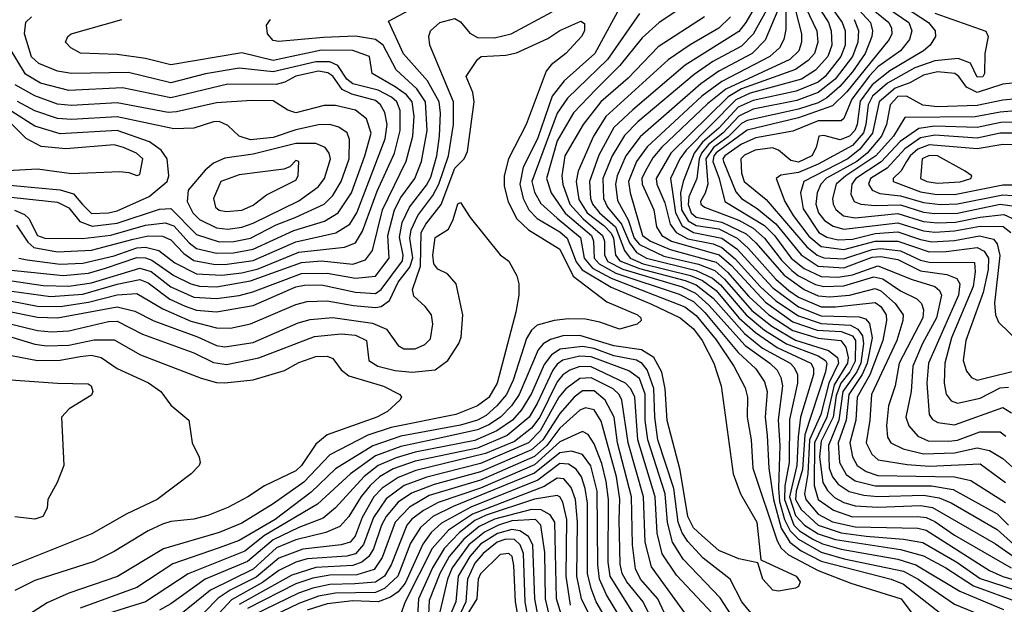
# Model space of a CAD drawing. Extents: x 501367 to 657802, y 482273 to 547541.
# Tile 576 of 656: x 597082 to 600550, y 521766 to 523825. Entities that reach past the tile are written whole.
import ezdxf

# ---------------------------------------------------------------- set-up
doc = ezdxf.new("R2010")
doc.units = 0

msp = doc.modelspace()

# ---------------------------------------------------------------- linework, layer by layer
at = {"layer": '0CON20XD'}
for points in [[(599778.9, 523975), (599780.5, 523789.5), (599773.8, 523755), (599758.3, 523725), (599724.4, 523695), (599555, 523607.2), (599484.4, 523555.6), (599292.7, 523377.3), (599254.4, 523325), (599226.2, 523255), (599232.1, 523215), (599275.5, 523065), (599304.1, 523045), (599373.5, 523015), (599535, 522971), (599575.7, 522935.7), (599650.1, 522850.1), (599720.5, 522785), (599805, 522730.5), (599895, 522703.6), (599974.5, 522695), (599991.4, 522671.4), (599999.8, 522635), (599997.5, 522615), (599950.9, 522539.1), (599925.2, 522424.8), (599881.7, 522335), (599880.1, 522185), (599895, 522134.9), (599948.1, 522098.1), (600015, 522073.8), (600245, 522075.9), (600275, 522071.3), (600305, 522058.3), (600375, 522009.4), (600504.4, 521934.4), (600573.8, 521895)], [(599210.5, 523895), (599108, 523705), (599000.4, 523609.6), (598957.2, 523555), (598905.7, 523405), (598855.1, 523304.9), (598843.2, 523245), (598854.9, 523194.9), (598875.3, 523155.3), (598905, 523124.9), (598985, 523077.5), (599010.4, 523055), (599042.1, 522972.1), (599063.5, 522943.5), (599165, 522882.7), (599306.9, 522823.1), (599408.8, 522775), (599455, 522735.8), (599485.9, 522695), (599526.6, 522615), (599553.1, 522535), (599595.6, 522225), (599621.2, 522155), (599678, 522055), (599692.3, 521922.3), (599817.3, 521865), (599831.5, 521845), (599825, 521828.8), (599815, 521822.5), (599755, 521812.2), (599735, 521816.5), (599699.2, 521855), (599682, 521912), (599615, 521926.5), (599545, 521955.2), (599485, 522008.7), (599455, 522035.6), (599435.8, 522075), (599408.6, 522238.6), (599362.9, 522412.9), (599356, 522525), (599343.4, 522583.4), (599315.9, 522635), (599272, 522662), (599175, 522675.9), (599055, 522712.9), (598995, 522711.1), (598951.4, 522698.6), (598926.4, 522683.6), (598908, 522662), (598841.1, 522505), (598813.9, 522465), (598776, 522425), (598735, 522397.6), (598695, 522380.2), (598535.4, 522344.7), (598425, 522322), (598335, 522289.1), (598246.8, 522225), (598130.7, 522119.3), (597945, 522008.5), (597875, 521953.6), (597676, 521874), (597525.3, 521775), (597375, 521727.9)], [(599685.8, 523895), (599640, 523815), (599615, 523783.5), (599425.8, 523664.2), (599242.2, 523507.8), (599175.4, 523445), (599122.4, 523347.6), (599089.2, 523255), (599092.3, 523195), (599099.3, 523175), (599124, 523145), (599180.4, 523095), (599212.5, 523012.5), (599232.9, 522985), (599278.3, 522965), (599445, 522924.1), (599486.6, 522906.6), (599535, 522871.1), (599614.9, 522774.9), (599673.2, 522723.2), (599750.4, 522670.3), (599869.1, 522615), (599877.5, 522597.5), (599878.6, 522575), (599832.1, 522425), (599823.8, 522356.2), (599819.9, 522255), (599793.7, 522145), (599815, 522078.8), (599846.5, 522045), (599895, 522014.8), (599955.5, 521994.5), (600185, 521959.2), (600265, 521937.3), (600343.7, 521895), (600441.6, 521831.6), (600602, 521772)], [(599729.6, 523890.4), (599666, 523774), (599625, 523731.4), (599523, 523677), (599458.1, 523631.9), (599259.8, 523465), (599212.8, 523417.2), (599168.7, 523345), (599136.2, 523265), (599138.4, 523195), (599152.2, 523165), (599202.4, 523105), (599229.5, 523039.5), (599254.7, 523004.7), (599289.7, 522985), (599465, 522941.7), (599522.1, 522915), (599550.9, 522890.9), (599640.7, 522785), (599705, 522731.7), (599783, 522683), (599895, 522641.1), (599919.9, 522625), (599924.7, 522614.7), (599920.9, 522585), (599847.1, 522362.9), (599839, 522241), (599817, 522165), (599815.1, 522135), (599835, 522099.4), (599895, 522044.5), (599975, 522017.7), (600063.5, 522006.5), (600195.6, 521995.6), (600263.2, 521983.2), (600382.8, 521915), (600465, 521857.5), (600675, 521788.9)], [(599805.7, 523895), (599835.9, 523775), (599836.3, 523745), (599826.4, 523715), (599794.3, 523685), (599569.7, 523580.3), (599505, 523527.9), (599344.3, 523375.7), (599312.3, 523337.7), (599285, 523289.8), (599273.9, 523265), (599274.6, 523245), (599315.9, 523155), (599325.5, 523095), (599343.4, 523065), (599377.9, 523045), (599546.3, 522996.3), (599588.7, 522958.7), (599709.5, 522829.5), (599805, 522761.1), (599891.2, 522731.2), (599975, 522727), (600015, 522711.7), (600026.3, 522695), (600025, 522621.7), (600006, 522585), (599974.2, 522545), (599958.2, 522501.8), (599947.8, 522425), (599905, 522340.5), (599898.9, 522285), (599911.2, 522195), (599927, 522167), (599952.6, 522142.6), (599985, 522124.1), (600025, 522112.8), (600105, 522108.1), (600255, 522114.5), (600296.6, 522106.6), (600519.2, 521979.2), (600605, 521919.7)], [(599837.9, 523895), (599889.3, 523785), (599893.2, 523745), (599882.1, 523705), (599859.4, 523680.6), (599815, 523648.8), (599625, 523581.5), (599577.5, 523552.5), (599375.1, 523355), (599324.4, 523265), (599326.4, 523245), (599355, 523179.7), (599373.6, 523105), (599394.1, 523075), (599435, 523053), (599525.2, 523035.2), (599555, 523022.7), (599602.5, 522982.5), (599690.6, 522885), (599745, 522834.7), (599825, 522781.6), (599904.6, 522754.6), (600008.7, 522748.7), (600034.6, 522734.6), (600051, 522711), (600053.9, 522685), (600044.5, 522615), (600030.8, 522585), (599981.5, 522515), (599967.3, 522415), (599930.3, 522325), (599933.6, 522245), (599944.8, 522214.8), (599965, 522189.1), (600003.5, 522163.5), (600055, 522150.8), (600105, 522145.8), (600265, 522150.9), (600321.1, 522141.1), (600362.9, 522122.9), (600525, 522029.1), (600583.8, 521976.2)], [(599880.4, 523895), (599930.7, 523815), (599940.6, 523785), (599942.7, 523735), (599928, 523695), (599885, 523646.9), (599835.6, 523615), (599655, 523565.5), (599605, 523542.5), (599429.4, 523365), (599406.7, 523335), (599373.9, 523265), (599391.9, 523145), (599415, 523098.7), (599455, 523074.9), (599555, 523054.8), (599607.5, 523017.4), (599660.6, 522960.6), (599735, 522880.3), (599825, 522813.8), (599905, 522781.5), (600038.8, 522778.8), (600060.9, 522770.9), (600074.9, 522754.9), (600084.2, 522704.2), (600066.5, 522615), (600049.6, 522575), (600002.1, 522505), (599993.1, 522415), (599965.4, 522335), (599969.7, 522265), (599992.7, 522222.7), (600025, 522201), (600095, 522183.1), (600293.4, 522183.4), (600370.3, 522170.3), (600525, 522084.6), (600564.6, 522044.6)], [(599922.8, 523895), (599978.8, 523815), (599989.6, 523785), (599989.1, 523735), (599974.4, 523695), (599918.8, 523625), (599894.1, 523605), (599816.8, 523573.2), (599665, 523540.4), (599613, 523517), (599545, 523442.4), (599486.9, 523393.1), (599457.2, 523355), (599418.5, 523255), (599410.2, 523215), (599413.5, 523155), (599436.5, 523116.5), (599465, 523100.2), (599545, 523087.8), (599609.5, 523055), (599649.4, 523019.4), (599745, 522910.9), (599791.4, 522871.4), (599825, 522848.1), (599905, 522814.1), (599955, 522813.1), (600095, 522828.6), (600115.2, 522815), (600133.5, 522785), (600135.7, 522765), (600121.9, 522695), (600076.4, 522573.6), (600031.4, 522495), (600026.7, 522415), (600006.1, 522335), (600015, 522285.5), (600031.6, 522255), (600063.3, 522233.3), (600105, 522219.8), (600375, 522215.3), (600432, 522202), (600554.4, 522124.4)], [(600009.8, 523889.8), (600078.3, 523815), (600085.7, 523785), (600083.4, 523765), (600059.8, 523705), (600015, 523641.4), (599971.1, 523588.9), (599925, 523549.2), (599895, 523532.4), (599825, 523509.8), (599645, 523469.7), (599625, 523459.3), (599577.4, 523412.6), (599525.5, 523374.5), (599499.3, 523335), (599506.1, 523245), (599496.7, 523213.3), (599479.8, 523185), (599481.6, 523175), (599494.7, 523164.7), (599615, 523118.8), (599665, 523090.6), (599706, 523055), (599765, 522977.5), (599801.2, 522941.2), (599825, 522922.5), (599885, 522892.2), (599915, 522885.1), (599985, 522887.3), (600090.5, 522919.5), (600122.3, 522912.3), (600185, 522870.1), (600241.5, 522841.5), (600258.3, 522825), (600265, 522803.3), (600262.8, 522775), (600180, 522615), (600166.2, 522535), (600142, 522465), (600135.2, 522395), (600138.6, 522355), (600150, 522335), (600193.6, 522313.6), (600265.7, 522295.7), (600375, 522299.7), (600455, 522317.4), (600497.7, 522307.7), (600545, 522279.4), (600615, 522216)], [(600095, 523897.4), (600213.3, 523815), (600224.2, 523785), (600216.3, 523755), (600184.8, 523715), (600105, 523658.4), (600075, 523626.7), (600013, 523545), (599985, 523477.1), (599975, 523467.9), (599895, 523468.2), (599805, 523431.9), (599675, 523409), (599625, 523386.9), (599565.8, 523345), (599558.8, 523335), (599560.6, 523325), (599605, 523218), (599625, 523194.9), (599679.3, 523159.3), (599745, 523105.6), (599835, 522996.3), (599895, 522956.8), (599985, 522950.9), (600085, 522988.2), (600115, 522991.2), (600175, 522980.4), (600255, 522940.4), (600347.1, 522927.1), (600382.9, 522912.9), (600393.2, 522895), (600389.2, 522855), (600282.9, 522615), (600277.1, 522545), (600285, 522434.4), (600296.8, 522416.8), (600316, 522406), (600375, 522398.3), (600545, 522459.6), (600575, 522440.8)], [(600151.5, 523901.5), (600283, 523815), (600306.5, 523785), (600307.3, 523765), (600289.2, 523735), (600265.3, 523715), (600146.4, 523645), (600084.9, 523595.1), (600042.6, 523537.4), (600031.3, 523455), (600024.2, 523435), (600005, 523414), (599971.7, 523401.7), (599915, 523416.7), (599897.1, 523415), (599887.4, 523375), (599871.6, 523345), (599825, 523323.1), (599798.4, 523328.4), (599755.3, 523365.3), (599733.5, 523373.5), (599672.7, 523365), (599635, 523347.6), (599621.7, 523335), (599625, 523284), (599633.9, 523255), (599711, 523191), (599790.5, 523100.5), (599854.6, 523024.6), (599890.6, 522995), (599915, 522985.6), (599985, 522982.2), (600085, 523015.5), (600115, 523018.9), (600185, 523011), (600255, 522977.9), (600285, 522970.9), (600445, 522970), (600447.3, 522937.3), (600440, 522885), (600364.6, 522705), (600340.6, 522615), (600337.9, 522545), (600345.8, 522505.8), (600363.1, 522483.1), (600385, 522473.9), (600465, 522491.6), (600535, 522527.9), (600565, 522530.6)], [(597055, 522868.7), (597190.6, 522849.4), (597305, 522858.2), (597425, 522893.4), (597505, 522909.3), (597535, 522898), (597611, 522841), (597665, 522816), (597705, 522802.4), (597775, 522795.9), (597905, 522818.6), (598055, 522883.6), (598085, 522889.9), (598145, 522890.6), (598265, 522865.1), (598335, 522860.7), (598355.2, 522874.8), (598430.7, 522975), (598432.3, 522995), (598419.4, 523059.4), (598429.5, 523110.5), (598455.4, 523165), (598515, 523242), (598529.8, 523269.8), (598552, 523345), (598561.3, 523415), (598564.6, 523495), (598559.9, 523535), (598518.8, 523608.8), (598433.9, 523703.9), (598380.9, 523819.1), (598491.9, 523878.1)], [(599425, 523874.3), (599335, 523815.2), (599275, 523761.2), (599196.5, 523663.5), (599111.1, 523578.9), (599033.3, 523496.7), (598975, 523398.2), (598937.6, 523265), (598954.5, 523214.5), (599003.5, 523143.5), (599096.1, 523065), (599103.7, 523045), (599106, 522985), (599122.7, 522965), (599181.7, 522931.7), (599405, 522858.2), (599455, 522832.7), (599495, 522794), (599612.6, 522652.6), (599675.2, 522595), (599705, 522549.6), (599714.8, 522515), (599708, 522425), (599715, 522360), (599720.7, 522245), (599736.6, 522135), (599764, 522034), (599794.7, 521984.7), (599834.2, 521954.2), (599905, 521918), (600152.1, 521855), (600195, 521836.8), (600392.4, 521682.4)], [(599752.3, 523857.7), (599707.8, 523752.2), (599662.1, 523705), (599545, 523643.8), (599480.7, 523599.3), (599268, 523412), (599216.8, 523345), (599186, 523275), (599180.8, 523245), (599188.2, 523188.2), (599225, 523120), (599246.8, 523055), (599265, 523032.5), (599351.4, 522991.4), (599473.5, 522963.5), (599531.1, 522941.1), (599565, 522911.2), (599661.2, 522801.2), (599731.1, 522745), (599815, 522696.1), (599930.4, 522660.4), (599962.3, 522635), (599965.6, 522615), (599931.8, 522545), (599904.2, 522435), (599863.8, 522345), (599858, 522225), (599846.8, 522155), (599850.5, 522135), (599895, 522084.1), (599945, 522056.5), (600025, 522039.3), (600245, 522034), (600275, 522026.7), (600497.6, 521885), (600545, 521863.9), (600665, 521828.4)], [(600075, 523869.3), (600143.7, 523815), (600153.3, 523795), (600154.1, 523775), (600144.9, 523755.1), (600104.6, 523705), (599995, 523570.6), (599945, 523521.1), (599825, 523478.6), (599645, 523435.4), (599535, 523356.2), (599526.5, 523345), (599523.9, 523325), (599546.2, 523265), (599565.9, 523185), (599705, 523099.5), (599740.5, 523065), (599799.6, 522985), (599845, 522948.5), (599905, 522920.4), (599965, 522918.2), (600015, 522926.5), (600105, 522958.2), (600225, 522909.7), (600305.4, 522885), (600321.6, 522871.6), (600328.3, 522855), (600311.6, 522775), (600262.5, 522685), (600228.1, 522605), (600222.1, 522515), (600202.9, 522425), (600214.3, 522395), (600245, 522358.1), (600282.2, 522342.2), (600355, 522340.1), (600385, 522344.1), (600463.8, 522373.8), (600535, 522373), (600555, 522358.2)], [(596995, 522948), (597235, 522923.6), (597325, 522932.5), (597385, 522949.2), (597495, 522987.2), (597525, 522986.4), (597548.2, 522978.2), (597625, 522924), (597685, 522894.5), (597715, 522886.6), (597775, 522884.5), (597895, 522905.3), (598075, 522969.4), (598145, 522975.5), (598255, 522963.9), (598300.6, 522979.4), (598325, 523012.2), (598359.8, 523155), (598443.4, 523326.6), (598466.4, 523415), (598471.6, 523485), (598464.4, 523535), (598445, 523560.1), (598405, 523588.6), (598323.1, 523635), (598314.5, 523695), (598255, 523716.5), (598145, 523716.8), (597975, 523680.7), (597865, 523708.3), (597615, 523665.2), (597525, 523687.5), (597425, 523702), (597296.7, 523706.7), (597262, 523725), (597244, 523745), (597252, 523765), (597263.8, 523775), (597442.5, 523825)], [(597055, 522833.1), (597145, 522816.2), (597225, 522814.7), (597325, 522829.7), (597425, 522855.7), (597495, 522860.4), (597586.1, 522806.1), (597685, 522763.3), (597775, 522739.1), (597825, 522738), (597895, 522753.7), (598055, 522821.4), (598095, 522832.2), (598165, 522834.3), (598258.3, 522818.3), (598335, 522810.9), (598355.6, 522814.4), (598384.2, 522835.8), (598415, 522900.5), (598456.8, 522953.2), (598466.5, 522986.5), (598456.3, 523055), (598461.4, 523085), (598484.9, 523135), (598537.9, 523205), (598558.9, 523245), (598592.3, 523345), (598610.2, 523455), (598609.9, 523535), (598526.9, 523735), (598523.8, 523765), (598528.8, 523785), (598561.9, 523815), (598615, 523828.7), (598635, 523817.4), (598667.5, 523777.5), (598695, 523762.4), (598755, 523760.7), (598813.8, 523775), (598957.5, 523852.5)], [(597055, 522905.1), (597165, 522888.2), (597255, 522886), (597335, 522898.1), (597505, 522949.9), (597545, 522937.5), (597615, 522884), (597695, 522847.9), (597775, 522842.7), (597855, 522854), (597903.6, 522866.4), (598075, 522930.7), (598165, 522932.3), (598265.1, 522914.9), (598335, 522921.9), (598383.7, 522985), (598379.4, 523065), (598402.7, 523155), (598425, 523198.8), (598473.6, 523265), (598497.3, 523325), (598517.3, 523435), (598511.6, 523535), (598481.4, 523581.4), (598408.6, 523648.6), (598362.9, 523735), (598335, 523755.3), (598265, 523766.3), (598152.1, 523762.1), (597995, 523747.7), (597975, 523751.5), (597955.5, 523775), (597951.1, 523805), (597965.6, 523825)], [(597079.4, 522985), (597109, 522979), (597225, 522964.3), (597305, 522967.6), (597415, 522993.6), (597495, 523021.4), (597525, 523024), (597572.2, 523012.2), (597628.6, 522968.6), (597705, 522929.8), (597794.7, 522924.7), (597865, 522932.8), (597922.1, 522947.9), (598065, 523006.5), (598225.9, 523024.1), (598265, 523039.4), (598289.6, 523080.4), (598341, 523221), (598402.1, 523355), (598421.9, 523435), (598422.2, 523505), (598410.2, 523535), (598391.6, 523551.6), (598345, 523577), (598255, 523598.6), (598234.9, 523615), (598203.1, 523663.1), (598175, 523676.6), (598125, 523676.1), (597975, 523641.1), (597855, 523654.1), (597736.3, 523633.7), (597615, 523602.5), (597465, 523639.1), (597265, 523635.2), (597215, 523643.8), (597150.1, 523670.1), (597124.4, 523694.4), (597098.8, 523775), (597104.3, 523815.7), (597123.5, 523835)], [(599265, 523846.9), (599152.1, 523685), (599011.4, 523548.6), (598975, 523495.7), (598885.6, 523255), (598895, 523217.8), (598917.5, 523177.5), (598975.8, 523125.8), (599057.4, 523057.3), (599069.8, 522985), (599100.1, 522950.1), (599165, 522914.1), (599425, 522813.6), (599465, 522783.6), (599535, 522697), (599597.4, 522605), (599637.9, 522527.9), (599645.2, 522495), (599644.1, 522425), (599658.5, 522345), (599663.8, 522245), (599749.6, 521989.6), (599764.4, 521964.4), (599790.2, 521940.2), (599894.8, 521884.8), (600010.1, 521840.1), (600186.6, 521785), (600262.3, 521685)], [(599494.1, 523835), (599330.9, 523729.1), (599225, 523618.8), (599129, 523535), (599066.4, 523455), (599002, 523345), (598991.7, 523275), (598995.2, 523244.8), (599020.2, 523175), (599066.3, 523123.6), (599135.3, 523065), (599141.5, 523045), (599142, 522995), (599153.6, 522973.6), (599206.2, 522946.2), (599415, 522884.2), (599462.1, 522862.1), (599509.6, 522819.6), (599637.4, 522677.4), (599724.8, 522615), (599750, 522590), (599763.1, 522565), (599768.8, 522535), (599754.1, 522415.9), (599759.2, 522325), (599755.2, 522174.8), (599758.7, 522128.7), (599775.6, 522065), (599795.8, 522025), (599825, 521995.2), (599905, 521950), (599986.5, 521926.5)], [(599585.2, 523835), (599545, 523794.2), (599443.7, 523736.3), (599366.7, 523683.3), (599146.3, 523483.7), (599102.9, 523415), (599048.8, 523291.2), (599041.7, 523255), (599051.7, 523191.7), (599081.2, 523145), (599140, 523100), (599165, 523072.6), (599173.7, 523055), (599180.9, 522995), (599195.7, 522975.7), (599265, 522948.1), (599426.5, 522906.5), (599465, 522891.2), (599524.2, 522844.2), (599635, 522719.8), (599698.5, 522668.5), (599795.9, 522615), (599809.9, 522599.9), (599821.5, 522575), (599821.8, 522545), (599793, 522417), (599792.5, 522265), (599776.8, 522183.2), (599775.7, 522135), (599809.1, 522045), (599828.4, 522025), (599876.1, 521996.1), (599909.6, 521979.6), (599975, 521960), (600175, 521925.3), (600238.3, 521905), (600392.9, 521813), (600547.5, 521747.5)], [(600021.5, 523825), (600036.7, 523786.7), (600034.3, 523745), (600015.5, 523695), (599953.8, 523615), (599895, 523568.7), (599819.4, 523540.6), (599665, 523509.8), (599615, 523485.4), (599559, 523425), (599508.2, 523385), (599483.9, 523355), (599474.9, 523335), (599466.7, 523265), (599439.4, 523200.6), (599436.3, 523173.7), (599446.7, 523145), (599465, 523129.3), (599555, 523112.2), (599640.5, 523070.5), (599675, 523039.5), (599774.5, 522924.5), (599844.6, 522874.6), (599895, 522852.2), (599935, 522848.8), (600004.9, 522855.1), (600095, 522878.6), (600115, 522870.1), (600166.1, 522825), (600193.8, 522785), (600193, 522765), (600171.7, 522695), (600082.1, 522505), (600076.4, 522415), (600063.5, 522335), (600084, 522295), (600105.6, 522275), (600207.9, 522257.9), (600287, 522253), (600465, 522261.1), (600554.8, 522195)], [(600305, 523847.5), (600484.7, 523784.7), (600493.5, 523765), (600481.1, 523705), (600480.3, 523635), (600475, 523623.4), (600455, 523621.7), (600431.5, 523671.5), (600388.1, 523688.1), (600305, 523679.4), (600235, 523655.5), (600139, 523601), (600085.8, 523555), (600070.2, 523525), (600062.9, 523455), (600053.6, 523426.4), (600015, 523381.4), (599895, 523315.7), (599825, 523286.7), (599762.8, 523277.2), (599746.2, 523265), (599776.9, 523185), (599806.9, 523135), (599861.9, 523061.9), (599905, 523026.1), (599985, 523015.1), (600095, 523044.3), (600174.9, 523045.1), (600285, 523007.6), (600345, 523008.4), (600455, 523022.1), (600479, 523009), (600494.7, 522985), (600493.3, 522945), (600475.9, 522864.1), (600414, 522695), (600404.8, 522625), (600416.6, 522586.6), (600434.9, 522564.9), (600455, 522554.8), (600625, 522598.1)], [(600784, 523854), (600825, 523780.7), (600865, 523763.5), (601005, 523737.1), (601028.5, 523715), (601029.1, 523705), (601020, 523695), (600931.1, 523658.9), (600876.7, 523625), (600655, 523510), (600535, 523499.1), (600447.5, 523482.5), (600200.3, 523479.8), (600159.3, 523415), (600097.5, 523345), (599991.5, 523275)], [(597035, 522799.5), (597145, 522777.2), (597215, 522774.9), (597425, 522813.8), (597488, 522798), (597554.7, 522764.7), (597708.3, 522708.3), (597775, 522677.1), (597805, 522672.9), (597905, 522687.9), (598062.7, 522757.3), (598105, 522768.6), (598185, 522776.3), (598325, 522756.6), (598374.6, 522734.6), (598415, 522677.5), (598435, 522666.2), (598475, 522665.7), (598508.8, 522681.2), (598529.2, 522700.8), (598537.4, 522752.6), (598533.2, 522785), (598510.8, 522815), (598470.9, 522850.9), (598465.3, 522875), (598493.4, 522956.6), (598496.8, 523075), (598512.4, 523105), (598566.4, 523173.6), (598615, 523301.7), (598647.8, 523335), (598659.8, 523360.2), (598683.2, 523535), (598677.7, 523567.7), (598654.4, 523625), (598694.5, 523685), (598708, 523695), (598795, 523699.5), (598832.1, 523707.9), (598942.1, 523757.9), (598985, 523786.2), (599058.9, 523818.9), (599071.7, 523811.7), (599071.8, 523785), (599060.5, 523765), (599005.4, 523705), (598954, 523666), (598937, 523643), (598865.7, 523455), (598803.8, 523335), (598788.4, 523275), (598788.6, 523238.6), (598803.1, 523183.1), (598833.1, 523123.1), (598874.2, 523084.2), (598985, 523016.7), (599032, 522922), (599150.6, 522830.6), (599257.8, 522785), (599269.5, 522775), (599270.6, 522765), (599257.4, 522752.6), (599195, 522734.6), (599125, 522759), (599075, 522769.8), (599015, 522770.8), (598965, 522765.5), (598905, 522748.7), (598885, 522731.4), (598867.5, 522702.5), (598819.9, 522555), (598796.3, 522505), (598763.3, 522465), (598725, 522431.5), (598695, 522414.6), (598635, 522397.3), (598425, 522358), (598326.3, 522323.7), (598195, 522243), (598108.7, 522161.3), (597982.3, 522065), (597855, 521990.3), (597785, 521965.4), (597621.1, 521908.9), (597494.6, 521825), (597295, 521752.2)], [(597071.1, 523101.1), (597111.2, 523041.2), (597132.5, 523022.5), (597215, 523007.3), (597335, 523013.4), (597482.2, 523052.2), (597535, 523063.1), (597585, 523062.2), (597615, 523049.3), (597660.8, 523000.8), (597695, 522977.2), (597765, 522963.3), (597805, 522962.7), (597905, 522977.3), (598055, 523042.4), (598195.6, 523074.4), (598245.1, 523104.9), (598269.9, 523145), (598369.9, 523405), (598376.1, 523455), (598368, 523498), (598353.4, 523525), (598335, 523540.1), (598251.8, 523561.8), (598218.5, 523578.5), (598185, 523625.4), (598167.5, 523637.5), (598135, 523643.4), (598054.8, 523625.2), (598015.7, 523604.3), (597985, 523595.9), (597815, 523597.3), (597615, 523549.3), (597444.9, 523584.9), (597255, 523575.7), (597155, 523601.6), (597102.5, 523632.6), (597045, 523727.5)], [(600645, 523608.6), (600545, 523597.1), (600455, 523568.2), (600416.8, 523586.8), (600390, 523625), (600375.6, 523635.6), (600315, 523640.7), (600265, 523629.6), (600217.4, 523602.6), (600166.1, 523583.9), (600108.9, 523535), (600085.9, 523425), (600041.7, 523368.3), (599998.9, 523335), (599844.5, 523255), (599832, 523215), (599841.2, 523158.8), (599896.4, 523075), (599925, 523058.6), (599965, 523049.3), (600015, 523052.2), (600095, 523072.2), (600175, 523077.4), (600255, 523050.1), (600295, 523042.9), (600375, 523047.1), (600463.3, 523063.3), (600511.5, 523051.5), (600525.2, 523035.2), (600533.9, 522993.9), (600516, 522826), (600519.5, 522785), (600529.7, 522759.8), (600606.2, 522686.2)], [(597064, 523154), (597099.2, 523139.2), (597114.9, 523124.9), (597145, 523065.2), (597170.6, 523055), (597303.9, 523053.9), (597403.6, 523066.4), (597525, 523100.7), (597595, 523109.1), (597625, 523098.6), (597679.1, 523039.1), (597705, 523019.5), (597775, 523002.6), (597835, 523003.5), (597905, 523016.8), (598048.2, 523081.8), (598155.3, 523114.7), (598204.4, 523145), (598251.1, 523215), (598298.2, 523345), (598319.6, 523425), (598303.3, 523475), (598265, 523506.6), (598195, 523522.6), (598155, 523522.1), (598055, 523496.6), (598026.1, 523506.1), (597975, 523538.5), (597899.7, 523539.7), (597775, 523531.6), (597635, 523499.9), (597605, 523498.2), (597425, 523531.6), (597265, 523522.9), (597215, 523526.7), (597135, 523556.2), (597066.8, 523595)], [(597495, 523275.7), (597505, 523280), (597516.3, 523335), (597493.4, 523355), (597447.7, 523375), (597415, 523383.7), (597245, 523370), (597157.7, 523377.7), (597105, 523406.4), (596975, 523533.7), (596945, 523545.1), (596925.5, 523544.5), (596905.2, 523534.8), (596892.5, 523517.5), (596881.4, 523448.6), (596888.1, 523355), (596902.5, 523322.5), (596935, 523299.9), (596995, 523291.6), (597145, 523299.4), (597265, 523283.6), (597435, 523289.8), (597466.9, 523286.9), (597495, 523275.7)], [(600635, 523549.9), (600545, 523541.6), (600455, 523522.2), (600315, 523517.8), (600263.7, 523523.7), (600205.1, 523555.1), (600175, 523554.7), (600147.7, 523525), (600135.5, 523455), (600117.8, 523415), (600067.1, 523355), (600030.5, 523325), (599923.7, 523266.3), (599903.3, 523245), (599890.4, 523215), (599886.5, 523175), (599895.4, 523145), (599917.3, 523117.3), (599947.9, 523097.9), (599985, 523087.3), (600175, 523109.8), (600265, 523081.4), (600305, 523076.5), (600375, 523080.6), (600465, 523098), (600546.5, 523096.5), (600573, 523075)], [(596985, 523206.6), (597215, 523182.6), (597255, 523162.4), (597293.9, 523113.9), (597337.7, 523097.7), (597425, 523107.9), (597575, 523157.9), (597615, 523159.7), (597705, 523068.1), (597785, 523042.4), (597836.8, 523043.2), (597894.7, 523055.3), (597985, 523101.9), (598051.9, 523128.1), (598154.8, 523175), (598185, 523205.7), (598214, 523255), (598242.1, 523335), (598243.3, 523403.3), (598235.8, 523425.8), (598206.1, 523446.1), (598175, 523455.2), (598135, 523454.8), (598055, 523436.8), (597975, 523409.5), (597895, 523401.4), (597855, 523414.1), (597815, 523451.9), (597785, 523465.9), (597764.3, 523465), (597695, 523443.2), (597625, 523440.3), (597425, 523482.3), (597265, 523473.1), (597215, 523476.4), (597135, 523503.2), (597075, 523536.7)], [(597335, 523142.5), (597395, 523144.6), (597425, 523151.5), (597538.4, 523201.6), (597601.8, 523255), (597607.2, 523275), (597601.1, 523335), (597580.8, 523365), (597539.6, 523395), (597425, 523434.4), (597225, 523423.1), (597135, 523449.7), (597055, 523501.2)], [(600625, 523464.9), (600537.5, 523462.5), (600455, 523445.3), (600305, 523449.8), (600248.8, 523441.2), (600183.7, 523396.3), (600115.8, 523324.2), (600026.9, 523265), (600012.6, 523245), (600009.9, 523209.9), (600021.8, 523185), (600044.4, 523175), (600095, 523169.8), (600185, 523173), (600265, 523146.9), (600305, 523141.8), (600385, 523143.5), (600535, 523174.9), (600595, 523166.4)], [(600625, 523425.3), (600535, 523425.3), (600455, 523407.9), (600305, 523417.5), (600255, 523408.4), (600199.9, 523370.1), (600137.6, 523302.4), (600078.8, 523265), (600071.6, 523245), (600085, 523224.4), (600112.1, 523212.1), (600185, 523204.6), (600265, 523181.3), (600325, 523174.1), (600385, 523176.4), (600545, 523208.4), (600613, 523203)], [(597815, 523087.6), (597865, 523094.6), (597905, 523108.3), (598065, 523187.1), (598133.3, 523236.6), (598155.2, 523265), (598176.6, 523335), (598172.5, 523355), (598157.6, 523375), (598125, 523389.1), (598055, 523389), (597905, 523351.2), (597805, 523337), (597765, 523319.4), (597734.9, 523295.1), (597675.3, 523224.7), (597672.6, 523185), (597691.5, 523145), (597715, 523121.5), (597775, 523092.2), (597815, 523087.6)], [(600615, 523384.2), (600545, 523385.5), (600455, 523370), (600285, 523383.7), (600245, 523368.5), (600218.4, 523345), (600206.1, 523325), (600187.1, 523292.9), (600158.3, 523265), (600158.8, 523255), (600255, 523218.8), (600305, 523209.7), (600375, 523208.8), (600545, 523243.6), (600623.3, 523243.3)], [(600315, 523249.5), (600395, 523253.2), (600432.5, 523265), (600436, 523275), (600411.7, 523291.7), (600315, 523345.3), (600285, 523346.7), (600261.3, 523335), (600255.4, 523265), (600276.9, 523255), (600315, 523249.5)], [(597809, 523149), (597865, 523153.5), (597905, 523171.9), (597951.7, 523208.3), (598055, 523259.6), (598063.6, 523275), (598065, 523325.8), (598055, 523328.6), (598033.5, 523306.5), (598012, 523298), (597855, 523278.6), (597791.2, 523255), (597764.8, 523195), (597772.4, 523165), (597785, 523154.2), (597809, 523149)], [(599991.5, 523275), (599958.1, 523245), (599945.1, 523195), (599946.8, 523175), (599956.4, 523156.4), (599983.7, 523133.7), (600025, 523127.2), (600175, 523142), (600265, 523114.1), (600315, 523108.8), (600377.9, 523112.2), (600465, 523129.8), (600548.4, 523138.4), (600589.8, 523119.8)], [(596995, 523247.2), (597225, 523225.6), (597271.3, 523211.3), (597303.8, 523173.8), (597335, 523142.5)], [(596985, 522769.2), (597145, 522730.4), (597194.4, 522725.6), (597255, 522729.1), (597395, 522761.6), (597425, 522763.2), (597515, 522717.2), (597695, 522651.5), (597765, 522617.7), (597811, 522611), (597925, 522633.9), (598120.7, 522709.3), (598215, 522718.6), (598265, 522714.2), (598303.8, 522695), (598312.1, 522625), (598343.5, 522605), (598405, 522589.8), (598465, 522583.5), (598545, 522592.2), (598590, 522625), (598628.8, 522685), (598636.7, 522706.7), (598642.9, 522785), (598620, 522895), (598589.3, 522929.3), (598555, 522946.7), (598541.1, 522965), (598537.2, 522995), (598545, 523058.2), (598592.7, 523087.3), (598609.2, 523120.8), (598625, 523175.8), (598635, 523180.8), (598668.3, 523128.3), (598775, 522997.1), (598804.5, 522974.5), (598832.6, 522922.6), (598840, 522895), (598840, 522855), (598830, 522795), (598763.4, 522545), (598735, 522494.2), (598695, 522464.9), (598618.5, 522435), (598391.1, 522388.9), (598308.5, 522361.5), (598175, 522292.2), (598083.4, 522196.6), (597975, 522119.5), (597865, 522051.6), (597785, 522019.3), (597588.5, 521961.5), (597426.4, 521863.6), (597255, 521805.6), (597178.9, 521771.1), (597050.5, 521689.5)], [(597028.1, 522715), (597135, 522682.2), (597176.7, 522676.6), (597255, 522678.7), (597345, 522696.8), (597415, 522697.1), (597507.5, 522645), (597721.9, 522561.9), (597775, 522547.7), (597805, 522546.2), (597905, 522556), (598015, 522589.4), (598065, 522617.9), (598125, 522639), (598165, 522640.4), (598185, 522632.1), (598215, 522591.8), (598240.9, 522570.9), (598364.1, 522534.1), (598421.4, 522505), (598427.1, 522495), (598420.6, 522485), (598377.8, 522445), (598340.6, 522425), (598165, 522362.9), (598125, 522330), (598075.2, 522255), (598055, 522235.6), (597945, 522183.2), (597885.2, 522144.8), (597815, 522106.6), (597745, 522078.6), (597695, 522065.8), (597615, 522058), (597585, 522048), (597534.6, 522025.4), (597415, 521952.3), (597345, 521917.3), (597135, 521850.5), (597065, 521814.7)], [(596984.8, 522654.8), (597145, 522625.1), (597225, 522625.4), (597295, 522638.6), (597335, 522643.6), (597369.6, 522635), (597425, 522596.5), (597536.3, 522546.3), (597578.8, 522515), (597615, 522467.1), (597678, 522415), (597689.2, 522335), (597713.9, 522283.9), (597718, 522265), (597714, 522255), (597686, 522225), (597566.7, 522135), (597456.9, 522083.1), (597336.2, 522013.8), (597055, 521902.2)], [(599691.6, 521695), (599625.7, 521775), (599584.5, 521854.5), (599489.2, 521929.2), (599435, 521987.5), (599415, 522018), (599401, 522055), (599385.7, 522174.3), (599329.5, 522345), (599319.1, 522425), (599315.8, 522525.8), (599292.1, 522592.1), (599274.2, 522614.1), (599255, 522625.7), (599175, 522641.3), (599105, 522666.8), (599065, 522673.8), (598985.4, 522664.6), (598954.9, 522645), (598929, 522611), (598885, 522508.5), (598849.2, 522450.8), (598817.9, 522415), (598762.9, 522377.1), (598685, 522343.3), (598475, 522301.4), (598407.7, 522282.3), (598344.7, 522255.3), (598295, 522216.7), (598194.3, 522105.7), (598150.5, 522069.5), (598065, 522036.9), (597975, 521993.4), (597885, 521916.6), (597735.6, 521854.4), (597615, 521768), (597574.5, 521745.5)], [(599625, 521672.6), (599549.5, 521789.5), (599419.3, 521925), (599381.5, 521985), (599364.1, 522054.1), (599356.1, 522155), (599294.4, 522345), (599285.6, 522415), (599285, 522505.5), (599265, 522560.7), (599227.7, 522587.7), (599095, 522637.5), (599055, 522640.3), (598995, 522625.7), (598975, 522612), (598959.5, 522590.5), (598905, 522472.7), (598876.2, 522425), (598798.9, 522361.1), (598695, 522315.4), (598475, 522269.7), (598397.4, 522242.6), (598350, 522215), (598316.3, 522185), (598284.4, 522145.6), (598241.5, 522075), (598209.5, 522040.5), (598160.9, 522019.1), (598055, 521993.3), (597986.8, 521965), (597905, 521890.2), (597753.9, 521816.1), (597625, 521711.1)], [(599539.6, 521715), (599395, 521868.3), (599345, 521944), (599327.1, 522017.1), (599320.9, 522145), (599259.4, 522345), (599248.8, 522495), (599235.1, 522525), (599215.5, 522545), (599095, 522602.4), (599055, 522603.7), (599019.5, 522590.5), (598995, 522573.9), (598975, 522549.2), (598914.3, 522425), (598885, 522386.7), (598825, 522339.7), (598723.4, 522296.6), (598477, 522237), (598415, 522212.7), (598358.8, 522175), (598329.1, 522145), (598288, 522072), (598263.6, 522006.4), (598246.4, 521985), (598214.2, 521975.8), (598079.7, 521960.3), (597995, 521928.6), (597915, 521861.4), (597823.7, 521816.3), (597781.8, 521788.2), (597682.8, 521687.2)], [(596935, 522565.2), (597215.3, 522545.3), (597322.9, 522542.9), (597333.8, 522535), (597340, 522515), (597335, 522502), (597256, 522455), (597229.2, 522425), (597238, 522255), (597214.3, 522195), (597181.4, 522135), (597179.2, 522105), (597163.3, 522075), (597135, 522065.7), (597065, 522074.5)], [(599440, 521715), (599307.8, 521897.8), (599285.6, 521985), (599279.3, 522145), (599225.1, 522335), (599202.7, 522485), (599193.2, 522505), (599172.6, 522525), (599095, 522563.9), (599055, 522561.6), (599005.2, 522524.8), (598981.2, 522495), (598915, 522377), (598874.3, 522335), (598705, 522261.8), (598515.7, 522214.3), (598436.1, 522183.9), (598373, 522137), (598327.8, 522072.2), (598293.3, 521976.7), (598265, 521943.8), (598235, 521935.3), (598095, 521925.8), (598055, 521914.5), (597995, 521884.9), (597937, 521843), (597828, 521782), (597695, 521639)], [(599367.9, 521705), (599329.6, 521785), (599269, 521855), (599251, 521891), (599240.6, 521975), (599237.6, 522145), (599187.6, 522335), (599176.4, 522425), (599144.7, 522484.7), (599105, 522517.9), (599065, 522517.8), (599035, 522496), (598985, 522438.1), (598924.5, 522345), (598885, 522310.3), (598705, 522232.7), (598541.5, 522188.5), (598462.2, 522157.8), (598415, 522126.2), (598373.1, 522075), (598357.1, 522045), (598328.9, 521961.1), (598311.4, 521935), (598287.4, 521915), (598255, 521902.3), (598125, 521895.6), (598040.9, 521869.1), (597855, 521765.7)], [(599339.3, 521649.3), (599278.6, 521775), (599220.3, 521845), (599204.7, 521874.7), (599197.5, 521907.5), (599193.6, 522063.6), (599196.3, 522136.3), (599184.3, 522215), (599130.6, 522410.6), (599105, 522450.8), (599075, 522457.6), (599055, 522449.8), (598985, 522386.3), (598938.5, 522325), (598895, 522286.3), (598705, 522203.8), (598525, 522148.8), (598455, 522108.4), (598404.4, 522055.6), (598359.1, 521930.9), (598330.8, 521889.2), (598269.7, 521870.3), (598175, 521868.7), (598115, 521858.5), (598055, 521838.7), (597885, 521751)], [(599247.4, 521727.4), (599161.5, 521865), (599155.1, 521914.9), (599156.6, 522135), (599148.2, 522198.2), (599132.5, 522262.5), (599105, 522331.6), (599085, 522364.1), (599065, 522375.2), (598985, 522338.8), (598895, 522257), (598705, 522175.4), (598556.1, 522125), (598504, 522096), (598463.6, 522066.4), (598445.9, 522045), (598390.3, 521905), (598366.9, 521865), (598335, 521844), (598262.1, 521837.8), (598175, 521835.6), (598115, 521823), (598064.2, 521805.8), (597905, 521727.6)], [(599211.9, 521695), (599149, 521799), (599124.3, 521855), (599118.4, 521905), (599116.5, 522165), (599093.9, 522253.9), (599065, 522294.1), (599025.8, 522305.8), (598985, 522299.2), (598895, 522227.4), (598609.3, 522110.7), (598537.5, 522075), (598493.9, 522036.1), (598458.9, 521981.1), (598414.4, 521865), (598367.6, 521822.4), (598335, 521807.9), (598195, 521804.8), (598135, 521794.7), (598065, 521769.1), (597911.5, 521695)], [(599165.7, 521685), (599112.9, 521775), (599095, 521821.3), (599082.1, 521875), (599082.2, 522122.2), (599074.4, 522174.4), (599060.7, 522215), (599042.4, 522242.4), (599015, 522259.2), (598985, 522262), (598906.7, 522203.3), (598671.7, 522108.3), (598567.7, 522052.3), (598531.5, 522018.5), (598501.7, 521978.3), (598439.8, 521840.2), (598415, 521810.4), (598388.6, 521791.4), (598345, 521775.2), (598255, 521778), (598165, 521768), (598094.9, 521745.1)], [(599180.3, 521540.3), (599061.4, 521785), (599044.7, 521865), (599046.9, 522055), (599040.1, 522135), (599025, 522177.7), (598998.3, 522208.3), (598975, 522210.7), (598929.2, 522180.8), (598676.5, 522083.5), (598593, 522027), (598535, 521962.1), (598440.4, 521775), (598425, 521732.5)], [(599022.6, 521762.6), (599007.3, 521865), (599009.1, 522065), (598995, 522126.1), (598985, 522144.3), (598975, 522149.5), (598895, 522136.8), (598725, 522079.7), (598685, 522060.8), (598631.3, 522018.7), (598577.1, 521962.9), (598536.3, 521895), (598486.6, 521785), (598482, 521705)], [(598998.1, 521705), (598972.6, 521785), (598967.4, 522055), (598950.9, 522080.9), (598918.4, 522098.4), (598885, 522100.2), (598754, 522066), (598700.1, 522039.9), (598646, 521995), (598595.4, 521934.6), (598561.7, 521875), (598525, 521779.2), (598520.5, 521705)], [(598950.5, 521715), (598934.3, 521785), (598931.7, 521948.3), (598917.9, 522045), (598898.7, 522065), (598815, 522059.8), (598768.2, 522045), (598719.6, 522020.4), (598663.6, 521975), (598605.8, 521895), (598588.7, 521855), (598549.5, 521685)], [(598911.9, 521705), (598896.9, 521785), (598889.2, 521975), (598874.6, 522004.6), (598844.3, 522024.3), (598815, 522029.1), (598764.9, 522015.1), (598705, 521978.5), (598667.2, 521935), (598626.7, 521865), (598618.5, 521775), (598558.9, 521635)], [(598874.9, 521705), (598862.9, 521775), (598856.2, 521945), (598845.5, 521975), (598825, 521993.9), (598795, 521995.5), (598764.1, 521985), (598715, 521945.3), (598685, 521910.5), (598659.3, 521855), (598653.6, 521775), (598583.6, 521625)], [(598842.8, 521695), (598828.5, 521775), (598822.9, 521902.9), (598816.5, 521935), (598805, 521945.2), (598775, 521941.2), (598705, 521873.8), (598697, 521855), (598692.6, 521785), (598648.6, 521715)], [(599986.5, 521926.5), (600195, 521882.4), (600246.8, 521855), (600375, 521767.1), (600526, 521705), (600545, 521686.6), (600564.2, 521624.2)]]:
    msp.add_lwpolyline(points, dxfattribs=at)

doc.saveas('drawing.dxf')
